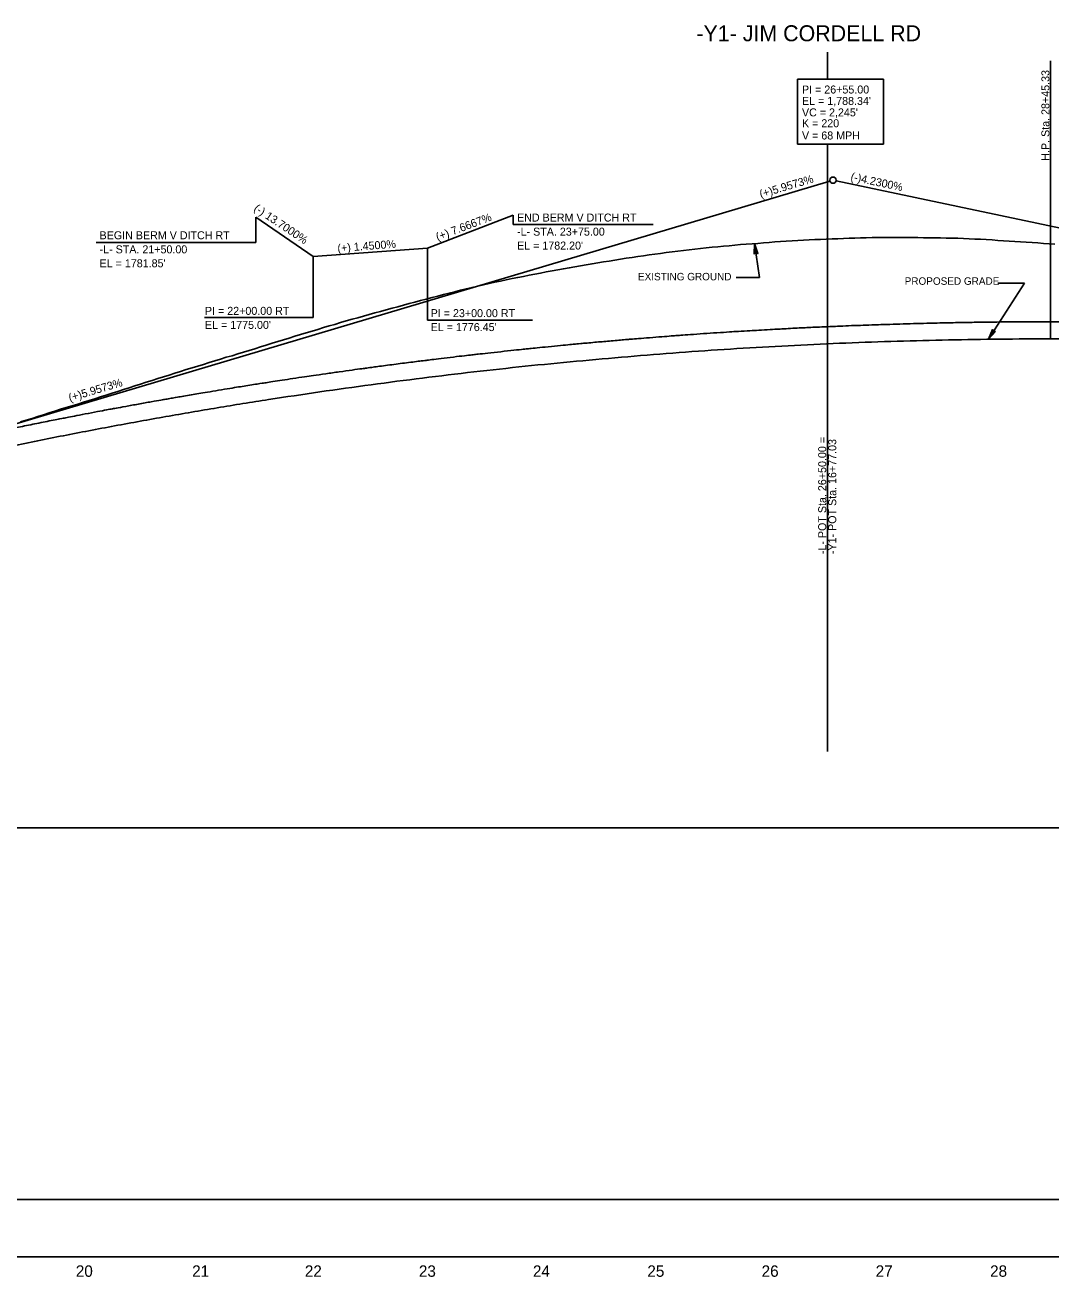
# Model space of a CAD drawing. Extents: x 498575 to 532350, y 405181 to 484585.
# Drawn here: x 506767 to 507665, y 483216 to 484311 of the extents above; entities that cross this region are included whole.
import ezdxf

# ---------------------------------------------------------------- set-up
doc = ezdxf.new("R2010")
doc.units = 0
for name, color, linetype in [('Exist Profile Cell', 7, 'Continuous'), ('Exist Vertical Profile Ground Line', 7, 'Continuous'), ('Exist Vertical Profile Horizontal Axis Label Major', 7, 'Continuous'), ('Prop Grid Mask', 7, 'Continuous'), ('Prop PFL Text', 7, 'Continuous'), ('Prop Vertical Profile Curve Label', 7, 'Continuous'), ('Prop Vertical Profile Ditch Grade Right', 7, 'Continuous'), ('Prop Vertical Profile Ditch Grade Right Label', 7, 'Continuous'), ('Prop Vertical Profile Grade', 7, 'Continuous'), ('Prop Vertical Profile Grade Label', 7, 'Continuous'), ('Prop Vertical Profile Strip Grade', 7, 'Continuous'), ('Prop VPI Label', 7, 'Continuous'), ('Scratch_Level_2', 7, 'Continuous'), ('Scratch_Level_4', 7, 'Continuous'), ('Scratch_Level_5', 7, 'Continuous')]:
    doc.layers.add(name, color=color, linetype=linetype)

msp = doc.modelspace()

# ---------------------------------------------------------------- linework, layer by layer
at = {"layer": 'Exist Profile Cell'}
msp.add_line((505856.7, 483233.7), (526056.7, 483233.7), dxfattribs=at)
at = {"layer": 'Exist Vertical Profile Ground Line'}
for points in [[(507313.2, 484110.1), (507318.2, 484110.8), (507323.2, 484111.4), (507328.2, 484112.1), (507333.2, 484112.7), (507338.2, 484113.4), (507343.2, 484114), (507348.2, 484114.6), (507353.2, 484115.2), (507358.2, 484115.7), (507363.2, 484116.2), (507368.2, 484116.7), (507373.2, 484117.2), (507378.2, 484117.7), (507383.2, 484118.1), (507388.2, 484118.6), (507393.2, 484119), (507398.2, 484119.4), (507403.2, 484119.7), (507408.2, 484120.1), (507413.2, 484120.5), (507418.2, 484120.9), (507423.2, 484121.4), (507428.2, 484121.7), (507433.2, 484122.1), (507438.2, 484122.4), (507443.2, 484122.7), (507448.2, 484123), (507453.2, 484123.2), (507458.2, 484123.4), (507463.2, 484123.6), (507468.2, 484123.9), (507473.2, 484124), (507478.2, 484124.2), (507483.2, 484124.5), (507488.2, 484124.6), (507493.2, 484124.8), (507498.2, 484125), (507503.2, 484125.1), (507508.2, 484125.2), (507513.2, 484125.3), (507518.2, 484125.3), (507523.2, 484125.3), (507528.2, 484125.3), (507533.2, 484125.3), (507538.2, 484125.2), (507543.2, 484125.2), (507548.2, 484125.2), (507553.2, 484125), (507558.2, 484125), (507563.2, 484125), (507568.2, 484124.9), (507573.2, 484124.7), (507578.2, 484124.6), (507583.2, 484124.6), (507588.2, 484124.4), (507593.2, 484124.2), (507598.2, 484123.9), (507603.2, 484123.7), (507608.2, 484123.4), (507613.2, 484123.1), (507618.2, 484122.7), (507623.2, 484122.4), (507628.2, 484122.1), (507633.2, 484121.9), (507638.2, 484121.5), (507643.2, 484121.2), (507648.2, 484120.9), (507653.2, 484120.5), (507658.2, 484120.1), (507663.2, 484119.7), (507668.2, 484119.3)], [(506813.2, 483979.6), (506818.2, 483981.1), (506823.2, 483982.7), (506828.2, 483984.2), (506833.2, 483985.8), (506838.2, 483987.4), (506843.2, 483989), (506848.2, 483990.6), (506853.2, 483992.2), (506858.2, 483993.7), (506863.2, 483995.4), (506868.2, 483997), (506873.2, 483998.6), (506878.2, 484000.2), (506883.2, 484001.8), (506888.2, 484003.4), (506893.2, 484004.9), (506898.2, 484006.5), (506903.2, 484008.1), (506908.2, 484009.7), (506913.2, 484011.2), (506918.2, 484012.7), (506923.2, 484014.3), (506928.2, 484015.8), (506933.2, 484017.4), (506938.2, 484018.9), (506943.2, 484020.5), (506948.2, 484021.9), (506953.2, 484023.4), (506958.2, 484024.9), (506963.2, 484026.4), (506968.2, 484028), (506973.2, 484029.6), (506978.2, 484031.1), (506983.2, 484032.7), (506988.2, 484034.3), (506993.2, 484035.8), (506998.2, 484037.3), (507003.2, 484038.9), (507008.2, 484040.4), (507013.2, 484041.9), (507018.2, 484043.4), (507023.2, 484044.9), (507028.2, 484046.4), (507033.2, 484047.9), (507038.2, 484049.3), (507043.2, 484050.8), (507048.2, 484052.3), (507053.2, 484053.7), (507058.2, 484055.1), (507063.2, 484056.4), (507068.2, 484057.9), (507073.2, 484059.3), (507078.2, 484060.6), (507083.2, 484062), (507088.2, 484063.4), (507093.2, 484064.7), (507098.2, 484066.1), (507103.2, 484067.5), (507108.2, 484068.8), (507113.2, 484070.1), (507118.2, 484071.4), (507123.2, 484072.7), (507128.2, 484074), (507133.2, 484075.3), (507138.2, 484076.6), (507143.2, 484077.8), (507148.2, 484079.1), (507153.2, 484080.3), (507158.2, 484081.6), (507163.2, 484082.7), (507168.2, 484083.9), (507173.2, 484085), (507178.2, 484086.1), (507183.2, 484087.2), (507188.2, 484088.3), (507193.2, 484089.3), (507198.2, 484090.3), (507203.2, 484091.2), (507208.2, 484092.2), (507213.2, 484093.2), (507218.2, 484094.2), (507223.2, 484095.1), (507228.2, 484096), (507233.2, 484096.9), (507238.2, 484097.9), (507243.2, 484098.7), (507248.2, 484099.6), (507253.2, 484100.5), (507258.2, 484101.4), (507263.2, 484102.3), (507268.2, 484103.1), (507273.2, 484103.9), (507278.2, 484104.7), (507283.2, 484105.5), (507288.2, 484106.3), (507293.2, 484107.1), (507298.2, 484107.8), (507303.2, 484108.5), (507308.2, 484109.2), (507313.2, 484110.1)], [(506763.2, 483963.9), (506768.2, 483965.5), (506773.2, 483967), (506778.2, 483968.7), (506783.2, 483970.2), (506788.2, 483971.8), (506793.2, 483973.4), (506798.2, 483975), (506803.2, 483976.5), (506808.2, 483978), (506813.2, 483979.6)]]:
    msp.add_lwpolyline(points, dxfattribs=at)
at = {"layer": 'Prop Grid Mask'}
msp.add_lwpolyline([(507443.1, 484206.9), (507518.1, 484206.9), (507518.1, 484263.7), (507443.1, 484263.7)], close=True, dxfattribs=at)
at = {"layer": 'Prop PFL Text'}
for p, q in [((507409.6, 484090.3), (507405.5, 484119.9)), ((507389.2, 484090.3), (507409.6, 484090.3)), ((507610.2, 484036.2), (507641.7, 484085.4)), ((507641.7, 484085.4), (507618.3, 484085.4))]:
    msp.add_line(p, q, dxfattribs=at)
for points in [[(507405.2, 484110.8), (507405.5, 484119.9), (507408.3, 484111.2), (507406.6, 484112.1)], [(507616.3, 484043), (507610.2, 484036.2), (507613.7, 484044.7), (507614.4, 484042.9)]]:
    msp.add_lwpolyline(points, close=True, dxfattribs=at)
at = {"layer": 'Prop Vertical Profile Ditch Grade Right'}
msp.add_lwpolyline([(506969.1, 484143), (507019.1, 484108.7), (507119.1, 484116), (507194.1, 484144.7)], dxfattribs=at)
at = {"layer": 'Prop Vertical Profile Ditch Grade Right Label'}
for p, q in [((507194.1, 484136.5), (507194.1, 484144.7)), ((506969.1, 484121), (506969.1, 484143)), ((507316.8, 484136.5), (507194.1, 484136.5)), ((506969.1, 484121), (506829.4, 484121)), ((507119.1, 484052.9), (507119.1, 484116)), ((507019.1, 484055.2), (507019.1, 484108.7)), ((507019.1, 484055.2), (506924.1, 484055.2)), ((507211.1, 484052.9), (507119.1, 484052.9))]:
    msp.add_line(p, q, dxfattribs=at)
at = {"layer": 'Prop Vertical Profile Grade'}
msp.add_spline([(506351.6, 483841), (506396.5, 483854.2), (506441.4, 483866.9), (506486.3, 483879.1), (506531.2, 483890.9), (506576.1, 483902.2), (506621, 483913.1), (506665.9, 483923.5), (506710.8, 483933.4), (506755.7, 483942.9), (506800.6, 483951.9), (506845.5, 483960.5), (506890.4, 483968.6), (506935.3, 483976.3), (506980.2, 483983.5), (507025.1, 483990.2), (507070, 483996.5), (507114.9, 484002.3), (507159.8, 484007.7), (507204.7, 484012.6), (507249.6, 484017), (507294.5, 484021), (507339.4, 484024.6), (507384.3, 484027.7), (507429.2, 484030.3), (507474.1, 484032.5), (507519, 484034.2), (507563.9, 484035.4), (507608.8, 484036.2), (507653.7, 484036.6), (507698.6, 484036.4), (507743.5, 484035.9), (507788.4, 484034.8), (507833.3, 484033.3), (507878.2, 484031.4), (507923.1, 484029), (507968, 484026.1), (508012.9, 484022.8), (508057.8, 484019), (508102.7, 484014.8), (508147.6, 484010.1), (508192.5, 484004.9), (508237.4, 483999.3), (508282.3, 483993.3), (508327.2, 483986.7), (508372.1, 483979.8), (508417, 483972.3), (508461.9, 483964.4), (508506.8, 483956.1), (508551.7, 483947.3), (508596.6, 483938)], degree=3, dxfattribs=at)
at = {"layer": 'Prop Vertical Profile Strip Grade'}
for p, q in [((507664.4, 484279.7), (507664.4, 484036.6)), ((507469.1, 484032.2), (507469.1, 483841.9))]:
    msp.add_line(p, q, dxfattribs=at)
at = {"layer": 'Prop VPI Label'}
for p, q in [((506351.6, 483841), (507471.4, 484174.6)), ((508596.6, 483938), (507476.8, 484174.8))]:
    msp.add_line(p, q, dxfattribs=at)
msp.add_circle((507474.1, 484175.4), 2.75, dxfattribs=at)
at = {"layer": 'Scratch_Level_2'}
for p, q in [((507469.1, 484287.4), (507469.1, 484263.7)), ((507469.1, 484206.9), (507469.1, 483675.6))]:
    msp.add_line(p, q, dxfattribs=at)
at = {"layer": 'Scratch_Level_4'}
msp.add_line((505856.7, 483283.7), (512195.1, 483283.7), dxfattribs=at)
at = {"layer": 'Scratch_Level_5'}
msp.add_line((513582.6, 483609), (498575.1, 483609), dxfattribs=at)
msp.add_open_spline([(506347.4, 483855.4), (506358.7, 483858.8), (506372.9, 483862.9), (506387.8, 483867.3), (506391.4, 483868.3), (506392.2, 483868.6), (506392.2, 483868.6), (506392.3, 483868.6), (506392.3, 483868.6), (506392.3, 483868.6), (506392.4, 483868.6), (506392.7, 483868.7), (506393.3, 483868.9), (506395.3, 483869.5), (506397.1, 483870), (506404.2, 483872.1), (506410, 483873.7), (506421.4, 483876.9), (506427.1, 483878.5), (506434.2, 483880.5), (506435.7, 483880.9), (506437.2, 483881.3), (506437.3, 483881.3), (506437.4, 483881.3), (506437.4, 483881.4), (506437.5, 483881.4), (506437.8, 483881.4), (506438.3, 483881.6), (506439.6, 483881.9), (506443.5, 483883), (506452.8, 483885.6), (506464.3, 483888.7), (506472.8, 483891), (506478.6, 483892.6), (506481.4, 483893.3), (506495.8, 483897.2), (506507.2, 483900.2), (506521.6, 483903.9), (506524.5, 483904.6), (506528.8, 483905.8), (506530.2, 483906.1), (506533.1, 483906.9), (506540.3, 483908.7), (506553.2, 483912), (506564.7, 483914.8), (506573.4, 483917), (506576.2, 483917.7), (506582, 483919.1), (506590.7, 483921.2), (506602.2, 483924), (506610.8, 483926.1), (506616.6, 483927.4), (506619.5, 483928.1), (506633.9, 483931.5), (506645.5, 483934.2), (506658.5, 483937.2), (506660, 483937.5), (506662.9, 483938.2), (506664.3, 483938.5), (506668.6, 483939.5), (506677.3, 483941.4), (506688.9, 483944), (506697.6, 483945.9), (506703.4, 483947.2), (506706.3, 483947.8), (506715, 483949.7), (506726.6, 483952.1), (506739.7, 483954.9), (506746.9, 483956.4), (506749.8, 483957), (506751.3, 483957.3), (506755.6, 483958.2), (506770.2, 483961.2), (506784.7, 483964.1), (506799.3, 483966.9), (506802.2, 483967.5), (506808, 483968.6), (506816.7, 483970.3), (506828.4, 483972.6), (506837.1, 483974.2), (506843, 483975.3), (506845.9, 483975.8), (506854.7, 483977.4), (506866.3, 483979.6), (506878, 483981.7), (506886.8, 483983.2), (506889.7, 483983.7), (506895.5, 483984.7), (506898.5, 483985.2), (506913.1, 483987.8), (506924.8, 483989.7), (506948.2, 483993.6), (506959.9, 483995.5), (506974.6, 483997.8), (506977.5, 483998.2), (506983.4, 483999.1), (506992.2, 484000.5), (507001, 484001.8), (507012.7, 484003.6), (507018.6, 484004.4), (507030.3, 484006.1), (507042.1, 484007.8), (507053.8, 484009.4), (507062.6, 484010.6), (507065.6, 484011), (507071.5, 484011.8), (507086.2, 484013.8), (507100.9, 484015.7), (507115.6, 484017.5), (507118.5, 484017.9), (507124.4, 484018.6), (507133.3, 484019.7), (507145.1, 484021.1), (507153.9, 484022.1), (507159.8, 484022.8), (507162.7, 484023.1), (507171.6, 484024.1), (507183.4, 484025.4), (507195.2, 484026.7), (507204, 484027.6), (507207, 484027.9), (507212.9, 484028.5), (507221.7, 484029.4), (507233.6, 484030.6), (507242.4, 484031.4), (507248.3, 484032), (507251.3, 484032.3), (507266.1, 484033.6), (507277.9, 484034.7), (507292.7, 484035.9), (507295.6, 484036.2), (507301.5, 484036.7), (507310.4, 484037.4), (507322.2, 484038.3), (507331.1, 484039), (507337, 484039.5), (507340, 484039.7), (507348.9, 484040.3), (507360.7, 484041.2), (507372.5, 484041.9), (507384.4, 484042.7), (507390.3, 484043.1), (507402.2, 484043.8), (507408.1, 484044.1), (507419.9, 484044.8), (507425.9, 484045.1), (507443.6, 484046.1), (507455.5, 484046.7), (507473.3, 484047.4), (507479.2, 484047.7), (507491.1, 484048.2), (507497, 484048.4), (507508.9, 484048.8), (507514.8, 484049), (507526.6, 484049.4), (507538.5, 484049.8), (507550.4, 484050.1), (507562.2, 484050.4), (507568.2, 484050.5), (507586, 484050.9), (507597.8, 484051.1), (507621.6, 484051.4), (507633.4, 484051.5), (507657.2, 484051.6), (507669, 484051.6), (507692.8, 484051.5), (507704.7, 484051.4), (507722.5, 484051.2), (507728.4, 484051.1), (507740.3, 484050.9), (507746.2, 484050.8), (507764, 484050.5), (507775.9, 484050.2), (507799.6, 484049.5), (507811.4, 484049.1), (507829.2, 484048.5), (507835.2, 484048.3), (507847, 484047.8), (507858.9, 484047.3), (507870.7, 484046.8), (507882.6, 484046.2), (507888.5, 484045.9), (507900.4, 484045.3), (507906.3, 484045), (507918.1, 484044.3), (507924.1, 484043.9), (507941.8, 484042.9), (507953.7, 484042.1), (507971.5, 484040.9), (507977.4, 484040.5), (507989.2, 484039.6), (507995.1, 484039.2), (508007, 484038.3), (508012.9, 484037.8), (508024.7, 484036.9), (508036.5, 484035.9), (508048.4, 484034.9), (508057.2, 484034.1), (508060.2, 484033.9), (508066.1, 484033.3), (508075, 484032.5), (508086.8, 484031.4), (508095.6, 484030.5), (508101.5, 484030), (508104.5, 484029.7), (508119.3, 484028.2), (508131.1, 484027), (508145.8, 484025.4), (508148.8, 484025), (508154.7, 484024.4), (508163.5, 484023.4), (508175.3, 484022.1), (508184.1, 484021), (508190, 484020.3), (508193, 484020), (508201.8, 484018.9), (508213.6, 484017.5), (508225.4, 484016), (508234.2, 484014.9), (508237.1, 484014.5), (508243, 484013.7), (508257.7, 484011.8), (508272.4, 484009.8), (508287.1, 484007.7), (508290.1, 484007.3), (508295.9, 484006.5), (508304.7, 484005.2), (508316.5, 484003.5), (508325.3, 484002.2), (508331.2, 484001.3), (508334.1, 484000.9), (508342.9, 483999.5), (508354.6, 483997.7), (508366.3, 483995.9), (508378.1, 483994), (508383.9, 483993), (508395.6, 483991.1), (508401.5, 483990.1), (508413.2, 483988.2), (508419, 483987.2), (508436.6, 483984.2), (508448.3, 483982.1), (508462.9, 483979.5), (508465.8, 483979), (508471.6, 483977.9), (508480.4, 483976.3), (508492, 483974.1), (508502.2, 483972.2), (508507, 483971.3), (508508.8, 483971), (508509.3, 483970.9), (508509.5, 483970.8), (508509.9, 483970.7), (508510.8, 483970.6), (508511.7, 483970.4), (508518.2, 483969.1), (508524.1, 483968), (508535.7, 483965.8), (508541.6, 483964.6), (508548.9, 483963.1), (508550.3, 483962.8), (508552.5, 483962.4), (508553.4, 483962.2), (508554.4, 483962), (508554.6, 483962), (508554.7, 483961.9), (508554.8, 483961.9), (508554.9, 483961.9), (508555.4, 483961.8), (508558.7, 483961.1), (508573.5, 483958.1), (508588, 483955.1), (508599.6, 483952.7)], degree=3, dxfattribs=at)

# ---------------------------------------------------------------- texts
at = {"layer": 'Exist Vertical Profile Horizontal Axis Label Major'}
for s, p in [('20', (506811.5, 483216.2)), ('20', (506811.5, 483216.2)), ('21', (506913.3, 483216.2)), ('21', (506913.3, 483216.2)), ('22', (507011.9, 483216.2)), ('22', (507011.9, 483216.2)), ('23', (507111.7, 483216.2)), ('23', (507111.7, 483216.2)), ('24', (507211.5, 483216.2)), ('24', (507211.5, 483216.2)), ('25', (507311.6, 483216.2)), ('25', (507311.6, 483216.2)), ('26', (507411.6, 483216.2)), ('26', (507411.6, 483216.2)), ('27', (507511.4, 483216.2)), ('27', (507511.4, 483216.2)), ('28', (507611.5, 483216.2)), ('28', (507611.5, 483216.2))]:
    msp.add_text(s, height=10, dxfattribs=at).set_placement(p)
at = {"layer": 'Prop PFL Text'}
for s, p in [('EXISTING GROUND', (507303.4, 484087.8)), ('PROPOSED GRADE', (507536.8, 484083.9))]:
    msp.add_text(s, height=6.516, dxfattribs=at).set_placement(p)
at = {"layer": 'Prop Vertical Profile Curve Label'}
for s, p in [("VC = 2,245'", (507446.9, 484231.2)), ('K = 220', (507446.9, 484221.7)), ('V = 68 MPH ', (507446.9, 484211))]:
    msp.add_text(s, height=7, dxfattribs=at).set_placement(p)
at = {"layer": 'Prop Vertical Profile Ditch Grade Right Label'}
for s, rotation, p in [('(-) 13.7000%', 326.1835, (506966.6, 484149.2)), ('(+) 7.6667%', 20.6969, (507128.1, 484122.2)), ('END BERM V DITCH RT', 360, (507197.6, 484139.2)), ('-L- STA. 23+75.00', 360, (507197.6, 484126.9)), ('BEGIN BERM V DITCH RT', 360, (506832.3, 484123.7)), ('(+) 1.4500%', 4.3866, (507040.7, 484112.4)), ('-L- STA. 21+50.00', 360, (506832.3, 484111.4)), ("EL = 1782.20'", 360, (507197.6, 484114.7)), ("EL = 1781.85'", 360, (506832.3, 484099.2)), ('PI = 22+00.00 RT', 360, (506924.5, 484057.6)), ('PI = 23+00.00 RT', 360, (507122, 484055.6)), ("EL = 1775.00'", 360, (506924.5, 484045.3)), ("EL = 1776.45'", 360, (507122, 484043.4))]:
    msp.add_text(s, height=7, rotation=rotation, dxfattribs=at).set_placement(p)
at = {"layer": 'Prop Vertical Profile Grade Label'}
for s, rotation, p in [('(+)5.9573%', 16.587, (507410.9, 484159.7)), ('(-)4.2300%', 348.0579, (507489, 484175.3)), ('(+)5.9573%', 16.587, (506806.3, 483981.6))]:
    msp.add_text(s, height=7, rotation=rotation, dxfattribs=at).set_placement(p)
at = {"layer": 'Prop Vertical Profile Strip Grade'}
for s, p in [('H.P. Sta. 28+45.33', (507663.4, 484192.4)), ('-L- POT Sta. 26+50.00 = ', (507468.1, 483848.3)), ('-Y1- POT Sta. 16+77.03', (507476.9, 483848.3))]:
    msp.add_text(s, height=7, rotation=90, dxfattribs=at).set_placement(p)
at = {"layer": 'Prop VPI Label'}
for s, p in [('PI = 26+55.00', (507446.9, 484251.2)), ("EL = 1,788.34'", (507446.9, 484241.2))]:
    msp.add_text(s, height=7, dxfattribs=at).set_placement(p)
at = {"layer": 'Scratch_Level_2'}
msp.add_text('-Y1- JIM CORDELL RD', height=14, dxfattribs=at).set_placement((507354.5, 484296.9))

doc.saveas('drawing.dxf')
